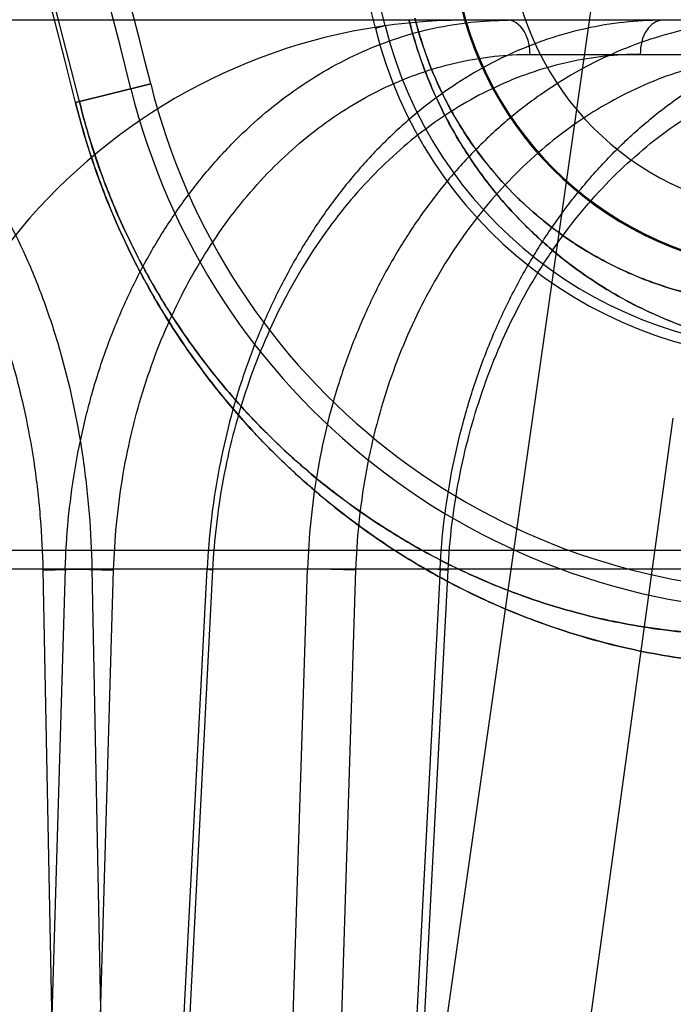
# Model space of a CAD drawing. Header units: millimetres. Extents: x 0 to 297, y 0 to 210.
# Tile 360 of 401: x 240.9921 to 241.0203, y 158.764 to 158.8065. Entities that reach past the tile are written whole.
import ezdxf

# ---------------------------------------------------------------- set-up
doc = ezdxf.new("R2010")
doc.units = ezdxf.units.MM
doc.header["$LTSCALE"] = 16.335
doc.layers.get('0').update_dxf_attribs({"linetype": 'CONTINUOUS'})
for name, color, linetype in [('AXES_REF', 7, 'CONTINUOUS'), ('INTFCLR_1', 7, 'CONTINUOUS'), ('INTFCLR_144815', 7, 'CONTINUOUS'), ('INTFCLR_72935', 7, 'CONTINUOUS')]:
    doc.layers.add(name, color=color, linetype=linetype)

msp = doc.modelspace()

# ---------------------------------------------------------------- linework, layer by layer
at = {"color": 7, "linetype": 'Continuous'}
for radius in [4.8479140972, 4.8475, 4.8164570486]:
    msp.add_circle((241.5069109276, 154.9564782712), radius, dxfattribs=at)
msp.add_arc((241.5069109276, 154.9564782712), 4.8, 278.2771290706, 261.7228709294, dxfattribs=at)
at = {"layer": 'AXES_REF', "color": 7, "linetype": 'Continuous'}
msp.add_arc((241.5069109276, 154.9564782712), 4.91, 113.0826656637, 66.9173343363, dxfattribs=at)
at = {"layer": 'AXES_REF', "color": 9, "linetype": 'Continuous'}
msp.add_arc((241.5069109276, 154.9564782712), 4.4222561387, 94.4118118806, 85.5881881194, dxfattribs=at)
at = {"layer": 'INTFCLR_1', "color": 9, "linetype": 'Continuous'}
for p, q in [((241.0078781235, 158.8062474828), (241.0074535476, 158.8061421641)), ((240.9945006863, 158.8029291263), (240.9977476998, 158.8037345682))]:
    msp.add_line(p, q, dxfattribs=at)
for centre, radius, start, end in [((240.7467711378, 158.7414782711), 0.302178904, 4.2349584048, 43.61014177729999), ((240.7467711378, 158.7414782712), 0.2552374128, 13.9313770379, 41.16544983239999), ((240.7467711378, 158.7414782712), 0.2554052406, 13.9313763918, 41.1654492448), ((241.0257576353, 158.8106826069), 0.0125432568, 193.931376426, 269.9999999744), ((241.0257576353, 158.8106826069), 0.0150428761, 193.9313763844, 270.0000000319)]:
    msp.add_arc(centre, radius, start, end, dxfattribs=at)
at = {"layer": 'INTFCLR_1', "color": 6, "linetype": 'Continuous'}
for centre, radius, start, end in [((240.7467711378, 158.7414782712), 0.2996810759, 10.8985890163, 42.7086480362), ((240.7467711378, 158.7414782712), 0.2690202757, 13.9313763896, 41.16544924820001), ((240.7467711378, 158.7414782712), 0.2685828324, 13.9313766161, 41.16544924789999), ((240.7467711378, 158.7414782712), 0.2585828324, 13.9313761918, 41.1654492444), ((240.7467711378, 158.7414782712), 0.2577011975, 13.9313763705, 41.1654492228), ((241.0257576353, 158.8106826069), 0.018858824, 193.9313730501, 270.0000005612), ((241.0257576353, 158.8106826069), 0.0184213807, 193.9313762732, 270.0000001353), ((241.0257576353, 158.8106826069), 0.028858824, 193.9313780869, 270.0000003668), ((241.0257576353, 158.8106826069), 0.0297404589, 193.9313764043, 269.9999999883)]:
    msp.add_arc(centre, radius, start, end, dxfattribs=at)
at = {"layer": 'INTFCLR_1', "color": 9, "linetype": 'Continuous'}
for points, knots in [([(241.0091652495, 158.8065667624), (241.0092687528, 158.806149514), (241.0096167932, 158.8049500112), (241.0103848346, 158.8031182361), (241.0116617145, 158.8009830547), (241.0130768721, 158.7992750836), (241.0145267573, 158.7979437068), (241.0160465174, 158.7967938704), (241.0178976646, 158.7957297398), (241.0200670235, 158.7948893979), (241.022088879, 158.7944067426), (241.0239703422, 158.7941963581), (241.0251784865, 158.7941994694), (241.0257576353, 158.7942328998)], [0, 0, 0, 0, 0.0575673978, 0.16708977, 0.2648739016, 0.3898410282, 0.4624776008, 0.5280767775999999, 0.6447336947, 0.747042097, 0.8385964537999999, 0.9223167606, 1, 1, 1, 1]), ([(241.0089059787, 158.8065024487), (241.0090256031, 158.8060202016), (241.009299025, 158.8050769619), (241.009807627, 158.8037251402), (241.010561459, 158.8020998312), (241.0117860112, 158.8000445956), (241.0134174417, 158.7980661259), (241.0150893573, 158.7965210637), (241.0168432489, 158.7951842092), (241.0196626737, 158.7935457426), (241.022952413, 158.7924866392), (241.0260082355, 158.7921251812), (241.0274104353, 158.7921184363), (241.0280829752, 158.7921521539)], [0, 0, 0, 0, 0.0575012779, 0.1135163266, 0.166991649, 0.2646772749, 0.3895690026, 0.4621734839, 0.5277539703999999, 0.6444450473, 0.8381308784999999, 0.9220700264, 1, 1, 1, 1]), ([(240.9945006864, 158.8029291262), (240.9947484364, 158.8019303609), (240.9953240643, 158.8000066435), (240.9964205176, 158.797289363), (240.9976690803, 158.7948398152), (240.9990128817, 158.7926650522), (241.0003946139, 158.7907670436), (241.0021763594, 158.7886467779), (241.0040033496, 158.786841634), (241.0058448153, 158.7853130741), (241.0075464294, 158.7840456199), (241.0096097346, 158.7827305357), (241.0120197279, 158.7814838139), (241.014897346, 158.78028178), (241.0181595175, 158.7793129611), (241.0216800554, 158.7787409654), (241.0246378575, 158.7785917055), (241.0264216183, 158.7786762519), (241.0272211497, 158.7787542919)], [0, 0, 0, 0, 0.06983020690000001, 0.1360165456, 0.1985856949, 0.2561722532, 0.3093207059, 0.3577512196, 0.4440024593, 0.4831205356, 0.5200948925, 0.5879287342, 0.6488908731, 0.7039975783, 0.7993757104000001, 0.8790225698, 0.9454860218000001, 1, 1, 1, 1]), ([(240.9946635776, 158.8029695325), (240.9948990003, 158.8020204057), (240.9954461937, 158.8001923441), (240.9964887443, 158.7976104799), (240.9976761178, 158.7952833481), (240.9989541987, 158.7932175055), (241.0002683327, 158.7914149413), (241.0019629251, 158.7894018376), (241.0037004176, 158.7876885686), (241.0054515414, 158.7862384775), (241.0070697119, 158.7850365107), (241.0090312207, 158.7837902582), (241.0113223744, 158.7826100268), (241.0140569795, 158.7814737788), (241.0171565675, 158.7805607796), (241.0204997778, 158.7800271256), (241.0233073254, 158.7798942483), (241.0249992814, 158.7799828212), (241.0257576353, 158.7800595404)], [0, 0, 0, 0, 0.0698671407, 0.1360883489, 0.1986819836, 0.2562926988, 0.3094735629, 0.3579124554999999, 0.4441892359, 0.4833221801, 0.5202930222, 0.5881501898, 0.6490914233, 0.7042036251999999, 0.7995434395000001, 0.8791525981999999, 0.9455413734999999, 1, 1, 1, 1])]:
    msp.add_open_spline(points, degree=3, knots=knots, dxfattribs=at)
at = {"layer": 'INTFCLR_144815', "color": 9, "linetype": 'Continuous'}
for p, q in [((241.0623530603, 159.1257148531), (240.9716806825, 158.4917480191)), ((241.0685231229, 158.8064782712), (240.4781698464, 158.8064782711)), ((241.014137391, 158.8050044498), (241.0433607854, 158.8050044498)), ((240.974400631, 158.4564885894), (241.0203272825, 158.7892996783)), ((241.1237664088, 158.7835717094), (240.4162435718, 158.7835717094)), ((240.4597281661, 158.7827866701), (241.0905809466, 158.7827866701)), ((240.9940530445, 158.7827866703), (240.9925660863, 158.7325690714)), ((240.9930856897, 158.7827343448), (240.9952070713, 158.7827866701)), ((240.9930856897, 158.7827343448), (240.9940866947, 158.7314782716)), ((240.9946314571, 158.7314782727), (240.9961466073, 158.7827343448)), ((240.9952070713, 158.7827866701), (240.9962063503, 158.7314782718)), ((240.997599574, 158.7325690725), (241.0001848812, 158.7827866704)), ((241.0004192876, 158.7827343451), (240.997778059, 158.7314782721)), ((241.0029155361, 158.7325690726), (241.0045222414, 158.7827866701)), ((241.0066021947, 158.7827343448), (241.0049646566, 158.7314782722)), ((241.0102493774, 158.7827866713), (241.0076168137, 158.7325690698)), ((241.0079035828, 158.731478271), (241.0105928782, 158.7827343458))]:
    msp.add_line(p, q, dxfattribs=at)
at = {"layer": 'INTFCLR_144815', "color": 6, "linetype": 'Continuous'}
for p, q in [((240.9940530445, 158.7827866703), (240.9961466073, 158.7827343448)), ((241.0004192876, 158.7827343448), (240.9998840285, 158.7827829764)), ((241.0066021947, 158.7827343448), (241.0045222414, 158.7827866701)), ((241.0099884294, 158.7827797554), (241.0105928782, 158.7827343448))]:
    msp.add_line(p, q, dxfattribs=at)
for centre, radius, start, end in [((241.0188585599, 158.7814782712), 0.04, 89.9999999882, 176.9999999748), ((241.0113482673, 158.7814782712), 0.025, 90.0000000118, 176.9999999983)]:
    msp.add_arc(centre, radius, start, end, dxfattribs=at)
at = {"layer": 'INTFCLR_144815', "color": 9, "linetype": 'Continuous'}
for points, knots in [([(240.9797804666, 158.8064782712), (240.980779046, 158.8064782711), (240.982303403, 158.8062420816), (240.9839654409, 158.8055967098), (240.9849034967, 158.8051192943), (240.9863371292, 158.8042662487), (240.9878933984, 158.8029590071), (240.9892456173, 158.8014090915), (240.9899958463, 158.8004135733), (240.9911146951, 158.798775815), (240.9920654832, 158.7969781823), (240.9928591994, 158.7950749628), (240.9933681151, 158.7937154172), (240.9941521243, 158.7912195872), (240.9946878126, 158.7886208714), (240.9949797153, 158.7863358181), (240.9951312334, 158.7847647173), (240.9951910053, 158.7835790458), (240.9952070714, 158.7827866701)], [0, 0, 0, 0, 0.0967659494, 0.1466539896, 0.1724019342, 0.1986761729, 0.308236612, 0.3671749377, 0.3978274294, 0.4289742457, 0.5593456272, 0.5937296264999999, 0.6288132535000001, 0.6999763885, 0.8470702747, 0.8850494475, 0.9232001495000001, 1, 1, 1, 1]), ([(241.014137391, 158.8050044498), (241.0141341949, 158.8052954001), (241.0140519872, 158.8059012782), (241.013521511, 158.8064782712), (241.0131935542, 158.8064782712)], [0, 0, 0, 0, 0.4701183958, 1, 1, 1, 1]), ([(241.0198431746, 158.8064782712), (241.0195856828, 158.8064782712), (241.0190125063, 158.8060121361), (241.0189033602, 158.805370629), (241.0188993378, 158.8050044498)], [0, 0, 0, 0, 0.4128501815, 1, 1, 1, 1]), ([(240.9786149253, 158.8050044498), (240.9795526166, 158.8050044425), (240.9809840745, 158.8047825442), (240.9825443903, 158.804175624), (240.9834250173, 158.8037269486), (240.9847708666, 158.8029250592), (240.9862315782, 158.8016962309), (240.9875002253, 158.8002393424), (240.9882040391, 158.7993035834), (240.9892537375, 158.7977640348), (240.9901451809, 158.7960741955), (240.9908891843, 158.7942853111), (240.9913662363, 158.7930073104), (240.9921010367, 158.7906611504), (240.9926020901, 158.7882183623), (240.9928747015, 158.7860705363), (240.9930159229, 158.784593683), (240.993071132, 158.7834791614), (240.9930856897, 158.7827343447)], [0, 0, 0, 0, 0.0967190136, 0.1465806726, 0.1723146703, 0.1985760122, 0.3080971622, 0.3670217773, 0.3976693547, 0.4288123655, 0.5591857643, 0.5935747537, 0.6286656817, 0.6998490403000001, 0.8469959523, 0.8849916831, 0.9231605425, 1, 1, 1, 1]), ([(240.9961466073, 158.7827343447), (240.9961660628, 158.7833927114), (240.9962478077, 158.7847054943), (240.9964995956, 158.7866556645), (240.9968789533, 158.788570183), (240.9973823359, 158.7904348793), (240.9980065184, 158.7922358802), (240.9987471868, 158.7939602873), (240.9995988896, 158.7955964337), (241.0005561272, 158.7971328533), (241.0016117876, 158.7985589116), (241.0027589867, 158.7998637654), (241.003988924, 158.8010385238), (241.0052935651, 158.8020745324), (241.0066638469, 158.8029647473), (241.0080904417, 158.8037021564), (241.0095624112, 158.8042811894), (241.0110682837, 158.8046980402), (241.012596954, 158.8049488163), (241.0136248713, 158.8050044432), (241.014137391, 158.8050044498)], [0, 0, 0, 0, 0.0625751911, 0.1248556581, 0.1866808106, 0.2478568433, 0.308207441, 0.3676164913, 0.4259976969, 0.4832810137, 0.5394189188, 0.5943734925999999, 0.6481451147, 0.7007911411, 0.7524180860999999, 0.8031453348, 0.8531013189, 0.9024260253, 0.9513082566, 1, 1, 1, 1]), ([(241.0188993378, 158.8050044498), (241.0183855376, 158.805004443), (241.0173538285, 158.8049484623), (241.0158179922, 158.8046968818), (241.0143020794, 158.8042790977), (241.0128174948, 158.8036993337), (241.0113754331, 158.802961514), (241.0099863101, 158.8020710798), (241.0086593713, 158.8010347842), (241.0074039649, 158.7998596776), (241.0062285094, 158.7985545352), (241.0051420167, 158.7971283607), (241.004151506, 158.7955919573), (241.0032642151, 158.7939557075), (241.0024858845, 158.7922309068), (241.0018224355, 158.7904295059), (241.0012785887, 158.7885651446), (241.0008578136, 158.7866521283), (241.0005637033, 158.7847042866), (241.0004531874, 158.7833923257), (241.0004192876, 158.7827343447)], [0, 0, 0, 0, 0.0484674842, 0.09724098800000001, 0.1465391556, 0.1965208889, 0.2473248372, 0.2990923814, 0.351934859, 0.4059259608, 0.4610962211, 0.5174293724, 0.5748699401, 0.6333655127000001, 0.6928507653, 0.7532178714, 0.8143042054, 0.8759073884, 0.9378494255, 1, 1, 1, 1]), ([(241.0253569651, 158.8050044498), (241.0248227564, 158.805004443), (241.0237517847, 158.804948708), (241.022158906, 158.8046975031), (241.0205901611, 158.8042801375), (241.0190573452, 158.8037007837), (241.0175720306, 158.8029633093), (241.01614498, 158.8020731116), (241.014785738, 158.8010369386), (241.0135039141, 158.7998618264), (241.012308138, 158.7985565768), (241.0112076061, 158.7971301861), (241.0102094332, 158.7955935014), (241.0093209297, 158.7939569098), (241.0085478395, 158.7922317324), (241.0078960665, 158.7904299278), (241.0073702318, 158.788565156), (241.0069736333, 158.7866517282), (241.0067097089, 158.7847034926), (241.0066231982, 158.7833919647), (241.0066021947, 158.7827343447)], [0, 0, 0, 0, 0.0498726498, 0.09990516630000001, 0.1502864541, 0.2011534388, 0.25263064, 0.3048543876, 0.3579391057, 0.4119677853, 0.4669861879, 0.5229973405, 0.5799694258, 0.6378754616, 0.6966772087, 0.7562949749, 0.8165953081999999, 0.8774051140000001, 0.9385746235, 1, 1, 1, 1]), ([(241.0105928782, 158.7827343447), (241.0106274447, 158.7833932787), (241.0107412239, 158.7847074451), (241.0110458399, 158.786657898), (241.0114825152, 158.7885726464), (241.0120472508, 158.7904375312), (241.012736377, 158.7922386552), (241.013545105, 158.7939631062), (241.0144675, 158.7955992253), (241.0154975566, 158.7971355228), (241.0166276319, 158.7985613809), (241.0178502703, 158.7998659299), (241.0191561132, 158.8010403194), (241.020536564, 158.8020758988), (241.021982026, 158.8029656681), (241.0234826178, 158.8037026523), (241.0250268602, 158.8042813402), (241.0266027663, 158.8046979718), (241.0281987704, 158.804948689), (241.029270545, 158.8050044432), (241.0298046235, 158.8050044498)], [0, 0, 0, 0, 0.0611914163, 0.1222153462, 0.1829330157, 0.2431697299, 0.3027654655, 0.3616159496, 0.4196421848, 0.4767773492, 0.5329717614, 0.5881802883, 0.6423889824, 0.6956352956, 0.7479993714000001, 0.7995680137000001, 0.850430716, 0.900683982, 0.9504712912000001, 1, 1, 1, 1])]:
    msp.add_open_spline(points, degree=3, knots=knots, dxfattribs=at)
at = {"layer": 'INTFCLR_144815', "color": 6, "linetype": 'Continuous'}
for points, knots in [([(240.9940530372, 158.7827866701), (240.9940744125, 158.7834939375), (240.9941641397, 158.7849093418), (240.9944401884, 158.787016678), (240.9948578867, 158.7890934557), (240.9954119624, 158.7911091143), (240.996094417, 158.7930416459), (240.9968970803, 158.7948785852), (240.9978176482, 158.7966185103), (240.9988508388, 158.798250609), (240.9999858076, 158.7997583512), (241.0012111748, 158.8011298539), (241.0025195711, 158.8023597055), (241.0039067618, 158.8034442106), (241.0053607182, 158.8043731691), (241.0068670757, 158.8051382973), (241.0084081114, 158.8057339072), (241.0099775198, 158.8061609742), (241.0115747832, 158.8064201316), (241.0126524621, 158.8064782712), (241.0131935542, 158.8064782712)], [0, 0, 0, 0, 0.0631976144, 0.1265589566, 0.1896844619, 0.2522453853, 0.3131073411, 0.3725758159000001, 0.4311278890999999, 0.4887472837, 0.5449165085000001, 0.599488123, 0.6528112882, 0.7050835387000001, 0.7565270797, 0.8066698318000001, 0.8557317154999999, 0.9038293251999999, 0.9516729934, 1, 1, 1, 1]), ([(241.0198431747, 158.8064782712), (241.0192914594, 158.8064782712), (241.0181793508, 158.8064172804), (241.0165197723, 158.8061425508), (241.0148749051, 158.8056834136), (241.0132697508, 158.8050457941), (241.0117216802, 158.8042398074), (241.0102397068, 158.8032747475), (241.008826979, 158.8021545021), (241.0074912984, 158.8008851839), (241.0062468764, 158.7994812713), (241.0051019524, 158.7979551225), (241.0040621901, 158.7963170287), (241.0031313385, 158.7945734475), (241.0023182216, 158.7927408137), (241.0016295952, 158.7908382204), (241.0010698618, 158.7888863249), (241.0006384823, 158.7868923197), (241.0003349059, 158.7848565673), (241.0002201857, 158.7834810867), (241.0001848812, 158.7827866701)], [0, 0, 0, 0, 0.0489165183, 0.09851922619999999, 0.1488646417, 0.2000363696, 0.2513763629, 0.3033548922, 0.3566009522, 0.4110109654, 0.4665169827, 0.5227420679, 0.579989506, 0.6383742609, 0.6978243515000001, 0.7575985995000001, 0.8176298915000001, 0.8777250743, 0.938351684, 1, 1, 1, 1]), ([(241.0244754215, 158.8064782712), (241.0239026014, 158.8064782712), (241.0227497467, 158.8064175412), (241.0210307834, 158.8061431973), (241.0193305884, 158.8056845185), (241.0176749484, 158.805047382), (241.0160819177, 158.8042417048), (241.0145608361, 158.8032768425), (241.0131147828, 158.8021567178), (241.0117517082, 158.8008874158), (241.0104861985, 158.799483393), (241.0093267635, 158.7979569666), (241.0082789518, 158.7963185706), (241.0073464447, 158.7945746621), (241.00653809, 158.7927416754), (241.0058607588, 158.7908386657), (241.0053186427, 158.7888863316), (241.0049106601, 158.7868919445), (241.004636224, 158.7848558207), (241.0045448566, 158.7834807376), (241.0045222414, 158.7827866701)], [0, 0, 0, 0, 0.0502737, 0.1011002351, 0.1525041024, 0.2045410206, 0.2565222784, 0.3089261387, 0.3623936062, 0.4168290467, 0.4721774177, 0.5280823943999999, 0.5848720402, 0.6426851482, 0.7014740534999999, 0.7605299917, 0.8198131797, 0.8791592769, 0.9390526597, 1, 1, 1, 1]), ([(241.0102493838, 158.7827866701), (241.010286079, 158.7834945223), (241.0104084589, 158.7849113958), (241.0107391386, 158.7870191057), (241.0112171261, 158.7890961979), (241.0118362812, 158.7911119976), (241.0125873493, 158.793044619), (241.0134617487, 158.7948816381), (241.0144571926, 158.7966215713), (241.0155679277, 158.79825352), (241.016782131, 158.799760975), (241.0180875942, 158.8011321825), (241.0194766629, 158.8023616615), (241.0209448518, 158.803445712), (241.0224792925, 158.8043741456), (241.0240647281, 158.8051388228), (241.0256826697, 158.8057341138), (241.0273267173, 158.8061609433), (241.0289963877, 158.8064200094), (241.0301215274, 158.8064782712), (241.0306861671, 158.8064782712)], [0, 0, 0, 0, 0.0617823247, 0.1238447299, 0.1858195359, 0.247403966, 0.3074912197, 0.3663888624, 0.4245774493, 0.4820469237, 0.5382776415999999, 0.5931090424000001, 0.6468783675, 0.699766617, 0.7519718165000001, 0.8029757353, 0.8529596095, 0.9020028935, 0.950783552, 1, 1, 1, 1])]:
    msp.add_open_spline(points, degree=3, knots=knots, dxfattribs=at)
at = {"layer": 'INTFCLR_72935', "color": 9, "linetype": 'Continuous'}
for p, q in [((241.0074535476, 158.8061421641), (241.0078781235, 158.8062474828)), ((240.9977476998, 158.8037345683), (240.9945006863, 158.8029291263))]:
    msp.add_line(p, q, dxfattribs=at)
at = {"layer": 'INTFCLR_72935', "color": 6, "linetype": 'Continuous'}
for centre, radius, start, end in [((240.7467711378, 158.7414782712), 0.3020694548, 9.9390037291, 43.6299210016), ((240.7467711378, 158.7414782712), 0.2690202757, 13.9313763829, 41.16544925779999), ((240.7467711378, 158.7414782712), 0.2685828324, 13.9313766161, 41.16544924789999), ((240.7467711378, 158.7414782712), 0.2585828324, 13.9313761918, 41.1654492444), ((240.7467711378, 158.7414782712), 0.2577011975, 13.9313763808, 41.1654492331), ((241.0257576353, 158.8106826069), 0.015, 193.9313763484, 269.9999998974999), ((241.0257576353, 158.8106826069), 0.018858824, 193.93137305, 270.0000005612), ((241.0257576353, 158.8106826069), 0.0184213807, 193.9313763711, 269.9999997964), ((241.0257576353, 158.8106826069), 0.028858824, 193.931378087, 270.0000003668), ((241.0257576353, 158.8106826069), 0.0297404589, 193.931376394, 269.9999999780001)]:
    msp.add_arc(centre, radius, start, end, dxfattribs=at)
at = {"layer": 'INTFCLR_72935', "color": 9, "linetype": 'Continuous'}
for radius, start, end in [(0.2552374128, 13.9313770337, 41.16544984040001), (0.2554052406, 13.9313763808, 41.1654492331)]:
    msp.add_arc((240.7467711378, 158.7414782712), radius, start, end, dxfattribs=at)
for points, knots in [([(241.0257576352, 158.7942328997), (241.025178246, 158.7941994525), (241.0239691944, 158.7941963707), (241.0220855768, 158.7944072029), (241.0200604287, 158.7948912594), (241.0178866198, 158.7957347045), (241.0160322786, 158.7968029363), (241.014516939, 158.7979523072), (241.0133185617, 158.7990541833), (241.0121116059, 158.8004231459), (241.0104556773, 158.8028178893), (241.0095555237, 158.8049928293), (241.0091652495, 158.8065667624)], [0, 0, 0, 0, 0.0777595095, 0.16161585, 0.2533929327, 0.355967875, 0.4730124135, 0.5387485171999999, 0.6105047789, 0.690783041, 0.7827279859, 1, 1, 1, 1]), ([(241.0280829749, 158.7921521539), (241.0274101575, 158.7921184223), (241.0260071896, 158.792125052), (241.0238239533, 158.7923841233), (241.0214802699, 158.79295896), (241.0194558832, 158.7937567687), (241.017774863, 158.7946428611), (241.0164398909, 158.7954903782), (241.0150781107, 158.7965309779), (241.0136963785, 158.7978095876), (241.0123047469, 158.799395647), (241.0109495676, 158.8013651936), (241.0099639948, 158.8033106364), (241.009300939, 158.805071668), (241.0090266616, 158.8060159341), (241.0089059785, 158.8065024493)], [0, 0, 0, 0, 0.07791694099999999, 0.161895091, 0.2537250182, 0.3562874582, 0.412639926, 0.4733285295, 0.5389599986, 0.6106013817, 0.6907200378, 0.7825180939, 0.8864179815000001, 0.9420234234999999, 1, 1, 1, 1]), ([(241.0272211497, 158.7787542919), (241.0264202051, 158.778676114), (241.0246335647, 158.7785915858), (241.0216731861, 158.7787416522), (241.0181553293, 158.7793141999), (241.0149011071, 158.780280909), (241.0120309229, 158.7814787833), (241.0096271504, 158.7827207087), (241.0070814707, 158.7843406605), (241.0049272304, 158.7860347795), (241.0031614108, 158.7876726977), (241.0017744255, 158.7891238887), (241.0003823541, 158.7907828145), (240.9990017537, 158.7926818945), (240.9976642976, 158.7948487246), (240.9964143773, 158.7973025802), (240.9953212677, 158.8000145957), (240.9947463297, 158.8019388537), (240.9945006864, 158.8029291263)], [0, 0, 0, 0, 0.0546096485, 0.1211700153, 0.2007978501, 0.295922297, 0.3507462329, 0.4116727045, 0.4792904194, 0.5552147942, 0.5972688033, 0.642653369, 0.6913435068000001, 0.7441174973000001, 0.8018397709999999, 0.8639581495, 0.9307644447, 1, 1, 1, 1]), ([(241.0257576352, 158.7800595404), (241.0249979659, 158.7799826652), (241.0233032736, 158.7798941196), (241.0204932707, 158.780027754), (241.0171525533, 158.7805619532), (241.0140605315, 158.7814729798), (241.0113328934, 158.7826053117), (241.0090476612, 158.7837810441), (241.0066275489, 158.7853162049), (241.0045789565, 158.7869230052), (241.0028999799, 158.788477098), (241.0015807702, 158.7898546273), (241.0002569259, 158.7914296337), (240.9989437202, 158.7932332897), (240.9976717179, 158.7952915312), (240.9964829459, 158.7976229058), (240.9954435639, 158.8001998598), (240.9948969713, 158.8020284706), (240.9946635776, 158.8029695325)], [0, 0, 0, 0, 0.0545525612, 0.1210398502, 0.2006306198, 0.2957182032, 0.3505451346, 0.411458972, 0.4790952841, 0.5550147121, 0.597094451, 0.6424753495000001, 0.6911934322, 0.7439843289, 0.8017372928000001, 0.8638828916, 0.9307279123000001, 1, 1, 1, 1])]:
    msp.add_open_spline(points, degree=3, knots=knots, dxfattribs=at)

doc.saveas('drawing.dxf')
